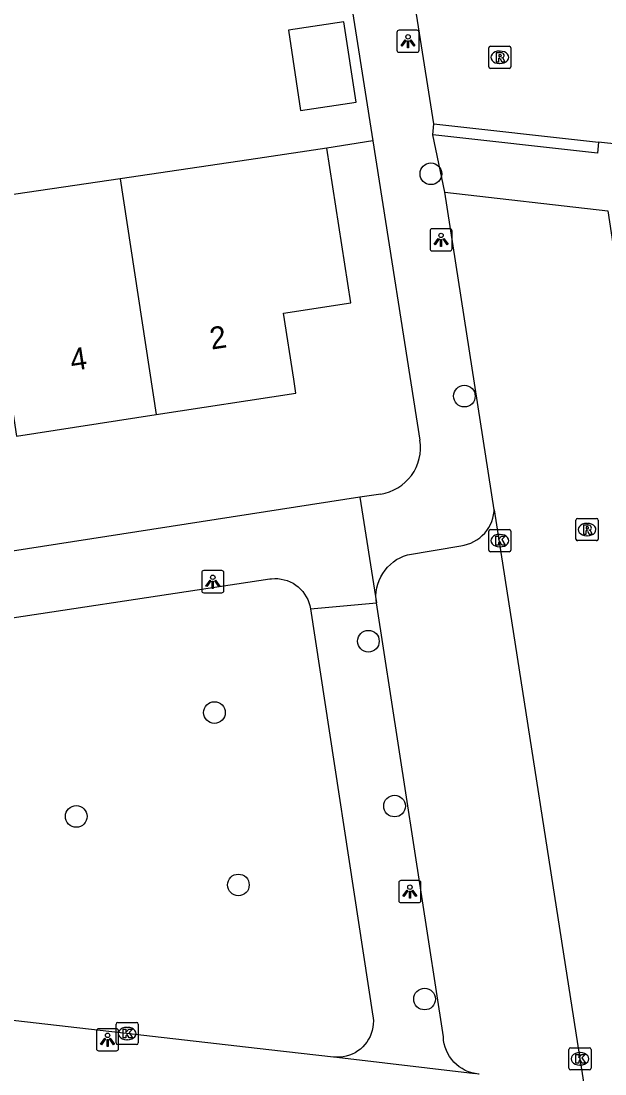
# Model space of a CAD drawing. Extents: x 162026 to 163499, y 387297 to 388169.
# Drawn here: x 162509.78 to 162536.1, y 387437.62 to 387485.13 of the extents above; entities that cross this region are included whole.
import ezdxf

# ---------------------------------------------------------------- set-up
doc = ezdxf.new("R2010")
doc.units = 0
for name, color, linetype in [('IMGEO_Boom', 7, 'Continuous'), ('IMGEO_Kolk', 7, 'Continuous'), ('IMGEO_Lichtpunt', 7, 'Continuous'), ('IMGEO_Muur', 7, 'Continuous'), ('IMGEO_Pand', 7, 'Continuous'), ('IMGEO_Pand_nummerreeks', 7, 'Continuous'), ('IMGEO_Rijbaan_lokaal_open', 7, 'Continuous'), ('IMGEO_Rioolput', 7, 'Continuous'), ('IMGEO_Voetpad_open', 7, 'Continuous')]:
    doc.layers.add(name, color=color, linetype=linetype)

msp = doc.modelspace()

# ---------------------------------------------------------------- linework, layer by layer
at = {"layer": 'IMGEO_Boom'}
for centre in [(162528.256, 387478.234), (162529.765, 387468.204), (162525.437, 387457.144), (162518.495, 387453.924), (162526.62, 387449.707), (162512.266, 387449.239), (162519.574, 387446.145), (162527.973, 387440.998)]:
    msp.add_circle(centre, 0.489, dxfattribs=at)
at = {"layer": 'IMGEO_Kolk'}
for p, q in [((162530.864, 387461.256), (162530.864, 387462.108)), ((162530.939, 387462.182), (162531.791, 387462.182)), ((162531.865, 387462.108), (162531.865, 387461.256)), ((162531.352, 387461.962), (162531.377, 387461.962)), ((162531.791, 387461.182), (162530.939, 387461.182)), ((162531.375, 387461.402), (162531.35, 387461.402)), ((162514.06, 387439.014), (162514.06, 387439.866)), ((162514.135, 387439.94), (162514.987, 387439.94)), ((162515.061, 387439.866), (162515.061, 387439.014)), ((162514.548, 387439.72), (162514.573, 387439.72)), ((162514.987, 387438.94), (162514.135, 387438.94)), ((162514.571, 387439.16), (162514.546, 387439.16)), ((162534.477, 387437.872), (162534.477, 387438.724)), ((162534.552, 387438.798), (162535.404, 387438.798)), ((162534.965, 387438.578), (162534.99, 387438.578)), ((162535.478, 387438.724), (162535.478, 387437.872)), ((162534.988, 387438.018), (162534.963, 387438.018)), ((162535.404, 387437.798), (162534.552, 387437.798))]:
    msp.add_line(p, q, dxfattribs=at)
for points in [[(162530.864, 387461.256), (162530.864, 387462.108)], [(162530.939, 387462.182), (162531.791, 387462.182)], [(162531.865, 387462.108), (162531.865, 387461.256)], [(162531.185, 387461.882), (162531.308, 387461.882), (162531.308, 387461.731), (162531.438, 387461.882), (162531.602, 387461.882), (162531.456, 387461.731), (162531.609, 387461.482), (162531.457, 387461.482), (162531.372, 387461.646), (162531.308, 387461.579), (162531.308, 387461.482), (162531.185, 387461.482), (162531.185, 387461.882)], [(162531.791, 387461.182), (162530.939, 387461.182)], [(162514.06, 387439.014), (162514.06, 387439.866)], [(162514.135, 387439.94), (162514.987, 387439.94)], [(162515.061, 387439.866), (162515.061, 387439.014)], [(162514.381, 387439.64), (162514.504, 387439.64), (162514.504, 387439.489), (162514.634, 387439.64), (162514.798, 387439.64), (162514.652, 387439.489), (162514.805, 387439.24), (162514.653, 387439.24), (162514.568, 387439.404), (162514.504, 387439.337), (162514.504, 387439.24), (162514.381, 387439.24), (162514.381, 387439.64)], [(162514.987, 387438.94), (162514.135, 387438.94)], [(162534.477, 387437.872), (162534.477, 387438.724)], [(162534.552, 387438.798), (162535.404, 387438.798)], [(162534.798, 387438.498), (162534.921, 387438.498), (162534.921, 387438.347), (162535.051, 387438.498), (162535.215, 387438.498), (162535.069, 387438.347), (162535.222, 387438.098), (162535.07, 387438.098), (162534.985, 387438.262), (162534.921, 387438.195), (162534.921, 387438.098), (162534.798, 387438.098), (162534.798, 387438.498)], [(162535.478, 387438.724), (162535.478, 387437.872)], [(162535.404, 387437.798), (162534.552, 387437.798)]]:
    msp.add_lwpolyline(points, dxfattribs=at)
for centre, start, end in [((162530.941, 387462.106), 91.552, 178.448), ((162530.941, 387462.106), 91.552, 178.448), ((162531.789, 387462.106), 1.552, 88.448), ((162531.789, 387462.106), 1.552, 88.448), ((162530.941, 387461.258), 181.552, 268.448), ((162530.941, 387461.258), 181.552, 268.448), ((162531.789, 387461.258), 271.552, 358.448), ((162531.789, 387461.258), 271.552, 358.448), ((162514.137, 387439.864), 91.552, 178.448), ((162514.137, 387439.864), 91.552, 178.448), ((162514.985, 387439.864), 1.552, 88.448), ((162514.985, 387439.864), 1.552, 88.448), ((162514.137, 387439.016), 181.552, 268.448), ((162514.137, 387439.016), 181.552, 268.448), ((162514.985, 387439.016), 271.552, 358.448), ((162514.985, 387439.016), 271.552, 358.448), ((162534.554, 387438.722), 91.552, 178.448), ((162534.554, 387438.722), 91.552, 178.448), ((162535.402, 387438.722), 1.552, 88.448), ((162535.402, 387438.722), 1.552, 88.448), ((162534.554, 387437.874), 181.552, 268.448), ((162534.554, 387437.874), 181.552, 268.448), ((162535.402, 387437.874), 271.552, 358.448), ((162535.402, 387437.874), 271.552, 358.448)]:
    msp.add_arc(centre, 0.0765, start, end, dxfattribs=at)
for centre, major_axis, ratio, start_param, end_param in [((162531.351, 387461.682), (-0.387, 0.002), 0.722429, 4.712389, 7.853982), ((162531.376, 387461.682), (-0.39, 0.002), 0.717154, 1.570796, 4.712389), ((162514.547, 387439.44), (-0.387, 0.002), 0.722429, 4.712389, 7.853982), ((162514.572, 387439.44), (-0.39, 0.002), 0.717154, 1.570796, 4.712389), ((162534.964, 387438.298), (-0.387, 0.002), 0.722429, 4.712389, 7.853982), ((162534.989, 387438.298), (-0.39, 0.002), 0.717154, 1.570796, 4.712389)]:
    msp.add_ellipse(centre, major_axis=major_axis, ratio=ratio, start_param=start_param, end_param=end_param, dxfattribs=at)
at = {"layer": 'IMGEO_Lichtpunt'}
for p, q in [((162526.727, 387484.618), (162526.727, 387483.811)), ((162526.727, 387484.618), (162526.727, 387483.811)), ((162527.629, 387484.713), (162526.821, 387484.713)), ((162527.629, 387484.713), (162526.821, 387484.713)), ((162527.723, 387483.811), (162527.723, 387484.618)), ((162527.723, 387483.811), (162527.723, 387484.618)), ((162526.821, 387483.717), (162527.629, 387483.717)), ((162526.821, 387483.717), (162527.629, 387483.717)), ((162528.218, 387475.659), (162528.218, 387474.852)), ((162528.218, 387475.659), (162528.218, 387474.852)), ((162529.12, 387475.754), (162528.312, 387475.754)), ((162529.12, 387475.754), (162528.312, 387475.754)), ((162529.214, 387474.852), (162529.214, 387475.659)), ((162529.214, 387474.852), (162529.214, 387475.659)), ((162528.312, 387474.758), (162529.12, 387474.758)), ((162528.312, 387474.758), (162529.12, 387474.758)), ((162517.923, 387460.233), (162517.923, 387459.426)), ((162517.923, 387460.233), (162517.923, 387459.426)), ((162518.825, 387460.328), (162518.017, 387460.328)), ((162518.825, 387460.328), (162518.017, 387460.328)), ((162518.919, 387459.426), (162518.919, 387460.233)), ((162518.919, 387459.426), (162518.919, 387460.233)), ((162518.017, 387459.332), (162518.825, 387459.332)), ((162518.017, 387459.332), (162518.825, 387459.332)), ((162526.81, 387446.248), (162526.81, 387445.441)), ((162526.81, 387446.248), (162526.81, 387445.441)), ((162527.712, 387446.343), (162526.904, 387446.343)), ((162527.712, 387446.343), (162526.904, 387446.343)), ((162527.806, 387445.441), (162527.806, 387446.248)), ((162527.806, 387445.441), (162527.806, 387446.248)), ((162526.904, 387445.347), (162527.712, 387445.347)), ((162526.904, 387445.347), (162527.712, 387445.347)), ((162513.177, 387439.562), (162513.177, 387438.755)), ((162513.177, 387439.562), (162513.177, 387438.755)), ((162514.079, 387439.657), (162513.271, 387439.657)), ((162514.079, 387439.657), (162513.271, 387439.657)), ((162514.173, 387438.755), (162514.173, 387439.562)), ((162514.173, 387438.755), (162514.173, 387439.562)), ((162513.271, 387438.661), (162514.079, 387438.661)), ((162513.271, 387438.661), (162514.079, 387438.661))]:
    msp.add_line(p, q, dxfattribs=at)
for points in [[(162527.101, 387484.282), (162527.14, 387484.254), (162526.952, 387483.992), (162526.914, 387484.019), (162527.101, 387484.282)], [(162527.203, 387484.234), (162527.25, 387484.234), (162527.25, 387483.912), (162527.203, 387483.912), (162527.203, 387484.234)], [(162527.313, 387484.254), (162527.351, 387484.281), (162527.538, 387484.019), (162527.499, 387483.991), (162527.313, 387484.254)], [(162528.592, 387475.323), (162528.631, 387475.295), (162528.443, 387475.033), (162528.405, 387475.06), (162528.592, 387475.323)], [(162528.694, 387475.275), (162528.741, 387475.275), (162528.741, 387474.953), (162528.694, 387474.953), (162528.694, 387475.275)], [(162528.804, 387475.295), (162528.842, 387475.322), (162529.029, 387475.06), (162528.99, 387475.032), (162528.804, 387475.295)], [(162518.297, 387459.897), (162518.336, 387459.869), (162518.148, 387459.607), (162518.11, 387459.634), (162518.297, 387459.897)], [(162518.399, 387459.849), (162518.446, 387459.849), (162518.446, 387459.527), (162518.399, 387459.527), (162518.399, 387459.849)], [(162518.509, 387459.869), (162518.547, 387459.896), (162518.734, 387459.634), (162518.695, 387459.606), (162518.509, 387459.869)], [(162527.184, 387445.912), (162527.223, 387445.884), (162527.035, 387445.622), (162526.997, 387445.649), (162527.184, 387445.912)], [(162527.286, 387445.864), (162527.333, 387445.864), (162527.333, 387445.542), (162527.286, 387445.542), (162527.286, 387445.864)], [(162527.396, 387445.884), (162527.434, 387445.911), (162527.621, 387445.649), (162527.582, 387445.621), (162527.396, 387445.884)], [(162513.551, 387439.226), (162513.59, 387439.198), (162513.402, 387438.936), (162513.364, 387438.963), (162513.551, 387439.226)], [(162513.653, 387439.178), (162513.7, 387439.178), (162513.7, 387438.856), (162513.653, 387438.856), (162513.653, 387439.178)], [(162513.763, 387439.198), (162513.801, 387439.225), (162513.988, 387438.963), (162513.949, 387438.935), (162513.763, 387439.198)]]:
    msp.add_lwpolyline(points, dxfattribs=at)
for centre in [(162527.226, 387484.416), (162528.717, 387475.457), (162518.422, 387460.031), (162527.309, 387446.046), (162513.676, 387439.36)]:
    msp.add_circle(centre, 0.0994, dxfattribs=at)
for centre, start, end in [((162526.821, 387484.618), 90, 180), ((162526.821, 387484.618), 90, 180), ((162527.629, 387484.618), 0, 90), ((162527.629, 387484.618), 0, 90), ((162526.821, 387483.811), 180, 270), ((162526.821, 387483.811), 180, 270), ((162527.629, 387483.811), 270, 0), ((162527.629, 387483.811), 270, 360), ((162528.312, 387475.659), 90, 180), ((162528.312, 387475.659), 90, 180), ((162529.12, 387475.659), 0, 90), ((162529.12, 387475.659), 0, 90), ((162528.312, 387474.852), 180, 270), ((162528.312, 387474.852), 180, 270), ((162529.12, 387474.852), 270, 0), ((162529.12, 387474.852), 270, 360), ((162518.017, 387460.233), 90, 180), ((162518.017, 387460.233), 90, 180), ((162518.825, 387460.233), 0, 90), ((162518.825, 387460.233), 0, 90), ((162518.017, 387459.426), 180, 270), ((162518.017, 387459.426), 180, 270), ((162518.825, 387459.426), 270, 0), ((162518.825, 387459.426), 270, 360), ((162526.904, 387446.248), 90, 180), ((162526.904, 387446.248), 90, 180), ((162527.712, 387446.248), 0, 90), ((162527.712, 387446.248), 0, 90), ((162526.904, 387445.441), 180, 270), ((162526.904, 387445.441), 180, 270), ((162527.712, 387445.441), 270, 0), ((162527.712, 387445.441), 270, 360), ((162513.271, 387439.562), 90, 180), ((162513.271, 387439.562), 90, 180), ((162514.079, 387439.562), 0, 90), ((162514.079, 387439.562), 0, 90), ((162513.271, 387438.755), 180, 270), ((162513.271, 387438.755), 180, 270), ((162514.079, 387438.755), 270, 0), ((162514.079, 387438.755), 270, 360)]:
    msp.add_arc(centre, 0.0946, start, end, dxfattribs=at)
at = {"layer": 'IMGEO_Muur'}
for points in [[(162524.125, 387489.378), (162525.641, 387479.724)], [(162525.641, 387479.724), (162523.569, 387479.398)]]:
    msp.add_lwpolyline(points, dxfattribs=at)
at = {"layer": 'IMGEO_Pand'}
for points in [[(162522.379, 387481.086), (162524.881, 387481.464), (162524.332, 387485.1), (162521.83, 387484.721), (162522.379, 387481.086)], [(162515.872, 387467.368), (162522.169, 387468.334), (162522.071, 387468.975), (162521.615, 387471.944), (162524.641, 387472.409), (162523.569, 387479.398), (162520.449, 387478.919), (162514.238, 387478.01)], [(162514.238, 387478.01), (162507.99, 387477.096), (162505.072, 387476.648)], [(162514.238, 387478.01), (162515.872, 387467.368)], [(162506.15, 387469.639), (162509.009, 387470.078), (162509.574, 387466.401), (162515.872, 387467.368)]]:
    msp.add_lwpolyline(points, dxfattribs=at)
at = {"layer": 'IMGEO_Rijbaan_lokaal_open'}
for points in [[(162528.395, 387480.484), (162526.965, 387489.545)], [(162528.395, 387480.484), (162535.82, 387479.669)], [(162561.08, 387476.895), (162535.82, 387479.669)], [(162531.114, 387463.071), (162528.88, 387477.412)], [(162528.88, 387477.412), (162536.24, 387476.571), (162537.082, 387470.994)], [(162531.114, 387463.071), (162535.182, 387436.966)]]:
    msp.add_lwpolyline(points, dxfattribs=at)
at = {"layer": 'IMGEO_Rioolput'}
for p, q in [((162530.937, 387483.991), (162531.789, 387483.991)), ((162530.862, 387483.065), (162530.862, 387483.917)), ((162531.35, 387483.771), (162531.375, 387483.771)), ((162531.863, 387483.917), (162531.863, 387483.065)), ((162531.373, 387483.211), (162531.348, 387483.211)), ((162531.789, 387482.991), (162530.937, 387482.991)), ((162534.798, 387461.755), (162534.798, 387462.607)), ((162534.873, 387462.681), (162535.725, 387462.681)), ((162535.799, 387462.607), (162535.799, 387461.755)), ((162535.286, 387462.461), (162535.311, 387462.461)), ((162535.725, 387461.681), (162534.873, 387461.681)), ((162535.309, 387461.901), (162535.284, 387461.901))]:
    msp.add_line(p, q, dxfattribs=at)
for points in [[(162530.937, 387483.991), (162531.789, 387483.991)], [(162530.862, 387483.065), (162530.862, 387483.917)], [(162531.451, 387483.689), (162531.199, 387483.691), (162531.199, 387483.291)], [(162531.377, 387483.61), (162531.323, 387483.61), (162531.323, 387483.529)], [(162531.323, 387483.529), (162531.375, 387483.529)], [(162531.863, 387483.917), (162531.863, 387483.065)], [(162531.199, 387483.291), (162531.323, 387483.291), (162531.323, 387483.453), (162531.334, 387483.453)], [(162531.381, 387483.424), (162531.452, 387483.291), (162531.592, 387483.291), (162531.527, 387483.417)], [(162531.789, 387482.991), (162530.937, 387482.991)], [(162534.798, 387461.755), (162534.798, 387462.607)], [(162534.873, 387462.681), (162535.725, 387462.681)], [(162535.799, 387462.607), (162535.799, 387461.755)], [(162535.387, 387462.379), (162535.135, 387462.381), (162535.135, 387461.981)], [(162535.135, 387461.981), (162535.259, 387461.981), (162535.259, 387462.143), (162535.27, 387462.143)], [(162535.313, 387462.3), (162535.259, 387462.3), (162535.259, 387462.219)], [(162535.259, 387462.219), (162535.311, 387462.219)], [(162535.317, 387462.114), (162535.388, 387461.981), (162535.528, 387461.981), (162535.463, 387462.107)], [(162535.725, 387461.681), (162534.873, 387461.681)]]:
    msp.add_lwpolyline(points, dxfattribs=at)
for centre, radius, start, end in [((162530.939, 387483.915), 0.0765, 91.552, 178.448), ((162530.939, 387483.915), 0.0765, 91.552, 178.448), ((162531.787, 387483.915), 0.0765, 1.552, 88.448), ((162531.787, 387483.915), 0.0765, 1.552, 88.448), ((162531.359, 387483.718), 0.19, 274.7715, 282.9687), ((162531.383, 387483.514), 0.0964, 77.0061, 93.1865), ((162531.397, 387483.571), 0.0378, 276.6634, 79.6772), ((162531.45, 387483.579), 0.109, 350.3612, 89.416), ((162531.448, 387483.579), 0.112, 277.5842, 350.9817), ((162530.939, 387483.067), 0.0765, 181.552, 268.448), ((162530.939, 387483.067), 0.0765, 181.552, 268.448), ((162531.333, 387483.4), 0.0533, 26.0293, 88.6989), ((162531.432, 387483.364), 0.108, 29.5134, 73.7905), ((162531.787, 387483.067), 0.0765, 271.552, 358.448), ((162531.787, 387483.067), 0.0765, 271.552, 358.448), ((162534.875, 387462.605), 0.0765, 91.552, 178.448), ((162534.875, 387462.605), 0.0765, 91.552, 178.448), ((162535.723, 387462.605), 0.0765, 1.552, 88.448), ((162535.723, 387462.605), 0.0765, 1.552, 88.448), ((162535.269, 387462.09), 0.0533, 26.0293, 88.6989), ((162535.295, 387462.408), 0.19, 274.7715, 282.9687), ((162535.319, 387462.204), 0.0964, 77.0061, 93.1865), ((162535.333, 387462.261), 0.0378, 276.6634, 79.6772), ((162535.386, 387462.269), 0.109, 350.3612, 89.416), ((162535.384, 387462.269), 0.112, 277.5842, 350.9817), ((162535.368, 387462.054), 0.108, 29.5134, 73.7905), ((162534.875, 387461.757), 0.0765, 181.552, 268.448), ((162534.875, 387461.757), 0.0765, 181.552, 268.448), ((162535.723, 387461.757), 0.0765, 271.552, 358.448), ((162535.723, 387461.757), 0.0765, 271.552, 358.448)]:
    msp.add_arc(centre, radius, start, end, dxfattribs=at)
for centre, major_axis, ratio, start_param, end_param in [((162531.349, 387483.491), (-0.387, 0.002), 0.722429, 4.712389, 7.853982), ((162531.374, 387483.491), (-0.39, 0.002), 0.717154, 1.570796, 4.712389), ((162535.285, 387462.181), (-0.387, 0.002), 0.722429, 4.712389, 7.853982), ((162535.31, 387462.181), (-0.39, 0.002), 0.717154, 1.570796, 4.712389)]:
    msp.add_ellipse(centre, major_axis=major_axis, ratio=ratio, start_param=start_param, end_param=end_param, dxfattribs=at)
at = {"layer": 'IMGEO_Voetpad_open'}
for points in [[(162524.125, 387489.378), (162525.641, 387479.724), (162527.764, 387466.21)], [(162528.343, 387479.987), (162528.395, 387480.484)], [(162528.88, 387477.412), (162528.343, 387479.987)], [(162535.82, 387479.669), (162535.768, 387479.172), (162528.343, 387479.987)], [(162525.057, 387463.637), (162500, 387459.747), (162467.446, 387454.693)], [(162525.992, 387463.782), (162525.057, 387463.637)], [(162525.057, 387463.637), (162525.797, 387458.869)], [(162525.797, 387458.869), (162525.782, 387459.017), (162525.779, 387459.194), (162525.792, 387459.372), (162525.82, 387459.547), (162525.865, 387459.719), (162525.924, 387459.887), (162525.998, 387460.048), (162526.086, 387460.203), (162526.188, 387460.348), (162526.302, 387460.485), (162526.428, 387460.61), (162526.564, 387460.724), (162526.711, 387460.825), (162526.865, 387460.912), (162527.027, 387460.985), (162527.195, 387461.044), (162529.611, 387461.448), (162529.764, 387461.475), (162529.913, 387461.516), (162530.059, 387461.57), (162530.199, 387461.637), (162530.332, 387461.716), (162530.458, 387461.807), (162530.575, 387461.908), (162530.683, 387462.02), (162530.78, 387462.141), (162530.866, 387462.27), (162530.941, 387462.406), (162531.002, 387462.548), (162531.051, 387462.695), (162531.087, 387462.846), (162531.109, 387463), (162531.114, 387463.071)], [(162506.086, 387457.696), (162520.992, 387459.954), (162521.07, 387459.964), (162521.214, 387459.972), (162521.358, 387459.968), (162521.501, 387459.95), (162521.641, 387459.92), (162521.779, 387459.877), (162521.912, 387459.823), (162522.04, 387459.756), (162522.161, 387459.679), (162522.275, 387459.591), (162522.38, 387459.493), (162522.477, 387459.386), (162522.563, 387459.271), (162522.639, 387459.149), (162522.703, 387459.02), (162522.756, 387458.886), (162522.797, 387458.748), (162522.825, 387458.607)], [(162522.825, 387458.607), (162525.797, 387458.869)], [(162530.25, 387437.63), (162530.096, 387437.666), (162529.947, 387437.717), (162529.802, 387437.78), (162529.664, 387437.856), (162529.533, 387437.943), (162529.41, 387438.043), (162529.297, 387438.152), (162529.194, 387438.272), (162529.102, 387438.4), (162529.022, 387438.536), (162528.955, 387438.678), (162528.9, 387438.826), (162528.859, 387438.979), (162528.831, 387439.134), (162528.818, 387439.291), (162525.797, 387458.869)], [(162522.825, 387458.607), (162525.645, 387440.226), (162525.654, 387440.154), (162525.663, 387440.009), (162525.659, 387439.865), (162525.642, 387439.722), (162525.612, 387439.58), (162525.57, 387439.442), (162525.516, 387439.308), (162525.45, 387439.18), (162525.372, 387439.058), (162525.284, 387438.943), (162525.187, 387438.837), (162525.08, 387438.74), (162524.964, 387438.653), (162524.842, 387438.576), (162524.713, 387438.511), (162524.579, 387438.458), (162524.441, 387438.416), (162524.299, 387438.387), (162524.155, 387438.371), (162524.011, 387438.368)], [(162524.011, 387438.368), (162523.867, 387438.378), (162520.947, 387438.711), (162508.088, 387440.18)], [(162524.011, 387438.368), (162530.25, 387437.63)], [(162530.432, 387437.605), (162530.406, 387437.607), (162530.25, 387437.63)]]:
    msp.add_lwpolyline(points, dxfattribs=at)
msp.add_arc((162525.668, 387465.879), 2.122, 278.7786, 8.9761, dxfattribs=at)

# ---------------------------------------------------------------- texts
at = {"layer": 'IMGEO_Pand_nummerreeks'}
for s, p in [('2', (162518.363, 387470.3)), ('4', (162512.068, 387469.334))]:
    msp.add_text(s, height=1, rotation=8.7253, dxfattribs=at).set_placement(p)

doc.saveas('drawing.dxf')
